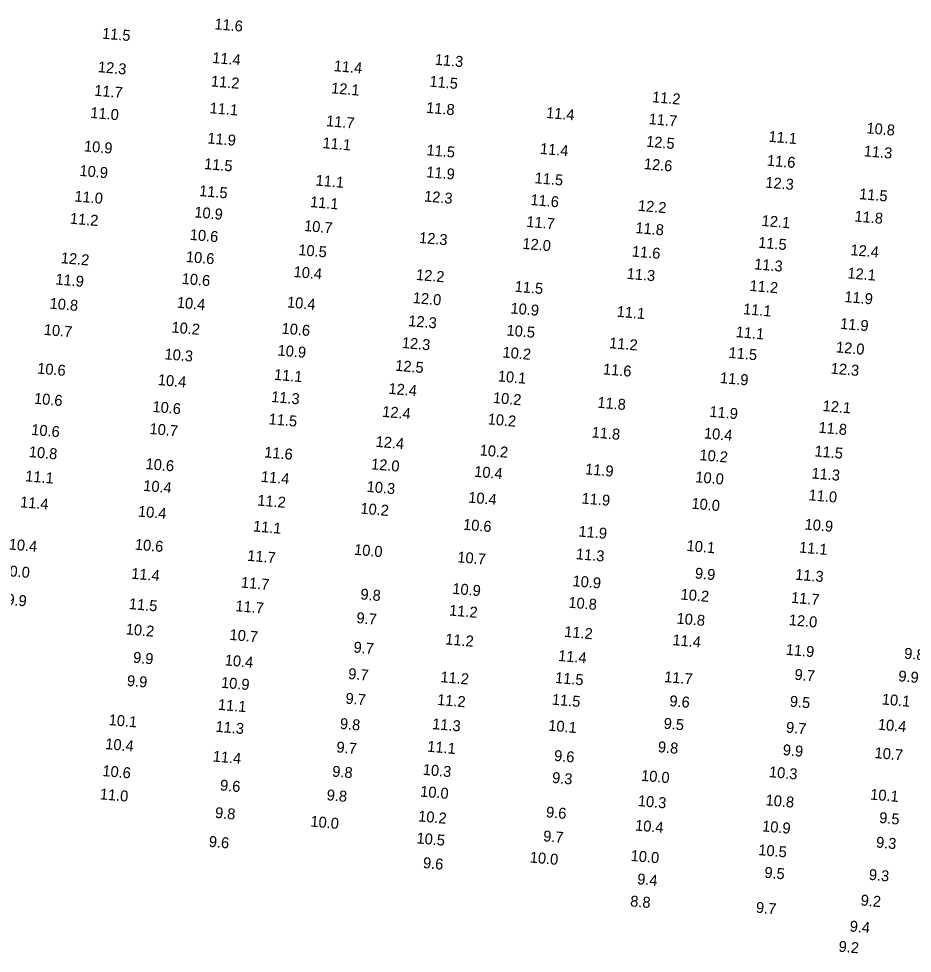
# Model space of a CAD drawing. Extents: x 1023796 to 1112670, y 656573 to 837340.
# Drawn here: x 1060314.7 to 1060723.9, y 742266.6 to 742694.3 of the extents above; entities that cross this region are included whole.
import ezdxf

# ---------------------------------------------------------------- set-up
doc = ezdxf.new("R2010")
doc.units = 0
doc.layers.add('V-TOPO-SOUN', color=7, linetype='Continuous')

msp = doc.modelspace()

# ---------------------------------------------------------------- texts
at = {"layer": 'V-TOPO-SOUN'}
for s, p in [('11.6 ', (1060404.21, 742689.47)), ('11.5 ', (1060352.77, 742685.19)), ('11.4 ', (1060403.22, 742674.07)), ('11.3 ', (1060505.11, 742673.24)), ('12.3 ', (1060350.87, 742669.86)), ('11.4 ', (1060458.87, 742670.32)), ('11.2 ', (1060402.63, 742663.34)), ('11.5 ', (1060502.65, 742663.23)), ('11.7 ', (1060349.19, 742659.09)), ('12.1 ', (1060457.64, 742660.19)), ('11.2 ', (1060604.58, 742656.09)), ('11.1 ', (1060402.02, 742651.07)), ('11.8 ', (1060501.16, 742651.24)), ('11.0 ', (1060347.41, 742648.92)), ('11.7 ', (1060455.35, 742645.14)), ('11.4 ', (1060556.05, 742648.9)), ('11.7 ', (1060603.06, 742646.07)), ('10.8 ', (1060702.73, 742641.87)), ('11.9 ', (1060400.99, 742637.24)), ('11.1 ', (1060657.9, 742638.02)), ('10.9 ', (1060344.5, 742633.63)), ('11.1 ', (1060453.74, 742635.08)), ('11.4 ', (1060553.28, 742632.46)), ('12.5 ', (1060601.87, 742635.75)), ('11.5 ', (1060501.33, 742631.82)), ('11.3 ', (1060701.52, 742631.35)), ('11.5 ', (1060399.5, 742625.51)), ('12.6 ', (1060600.84, 742625.5)), ('11.6 ', (1060657.18, 742627.05)), ('10.9 ', (1060342.42, 742622.39)), ('11.9 ', (1060501.23, 742621.75)), ('11.1 ', (1060450.54, 742617.98)), ('11.5 ', (1060550.83, 742619.03)), ('12.3 ', (1060656.46, 742617.03)), ('11.5 ', (1060397.23, 742613.15)), ('11.5 ', (1060699.41, 742611.74)), ('11.0 ', (1060340.13, 742610.68)), ('11.1 ', (1060448.03, 742608.11)), ('12.3 ', (1060500.22, 742610.68)), ('11.6 ', (1060548.91, 742609.06)), ('10.9 ', (1060395.02, 742603.38)), ('12.2 ', (1060598.13, 742606.39)), ('11.2 ', (1060338.06, 742600.52)), ('11.7 ', (1060547.03, 742599.05)), ('12.1 ', (1060654.76, 742599.49)), ('11.8 ', (1060697.29, 742601.51)), ('10.7 ', (1060445.25, 742597.16)), ('11.8 ', (1060596.96, 742596.23)), ('10.6 ', (1060392.94, 742593.11)), ('12.3 ', (1060497.9, 742591.7)), ('11.5 ', (1060653.18, 742589.52)), ('10.5 ', (1060442.64, 742586.14)), ('12.0 ', (1060545.22, 742589.01)), ('11.6 ', (1060595.37, 742585.47)), ('12.4 ', (1060695.41, 742586.11)), ('12.2 ', (1060333.89, 742582.45)), ('10.6 ', (1060391.17, 742583)), ('11.3 ', (1060651.36, 742579.62)), ('11.9 ', (1060331.42, 742572.68)), ('10.6 ', (1060389.24, 742572.98)), ('10.4 ', (1060440.47, 742576.11)), ('12.2 ', (1060496.51, 742574.77)), ('11.3 ', (1060592.98, 742575.26)), ('12.1 ', (1060694.03, 742575.52)), ('11.5 ', (1060541.68, 742569.38)), ('11.2 ', (1060649.24, 742569.76)), ('12.0 ', (1060495.05, 742564.19)), ('11.9 ', (1060692.64, 742564.66)), ('10.8 ', (1060328.77, 742561.65)), ('10.4 ', (1060387.01, 742562.07)), ('10.4 ', (1060437.45, 742562.2)), ('10.9 ', (1060539.78, 742559.43)), ('11.1 ', (1060588.39, 742557.93)), ('11.1 ', (1060646.27, 742559.08)), ('12.3 ', (1060492.98, 742553.64)), ('11.9 ', (1060690.68, 742552.38)), ('10.7 ', (1060326.1, 742549.63)), ('10.2 ', (1060384.55, 742550.71)), ('10.6 ', (1060434.98, 742550.19)), ('10.5 ', (1060537.96, 742549.36)), ('11.1 ', (1060642.93, 742548.59)), ('12.3 ', (1060490.03, 742543.63)), ('11.2 ', (1060584.97, 742543.54)), ('10.3 ', (1060381.37, 742538.45)), ('10.9 ', (1060433.14, 742540.18)), ('10.2 ', (1060536.13, 742539.29)), ('11.5 ', (1060639.64, 742539.1)), ('12.0 ', (1060688.79, 742541.62)), ('10.6 ', (1060323.07, 742531.91)), ('12.5 ', (1060486.99, 742533.22)), ('11.6 ', (1060582.11, 742531.56)), ('12.3 ', (1060686.37, 742531.89)), ('10.4 ', (1060378.31, 742526.67)), ('11.1 ', (1060431.51, 742529.06)), ('10.1 ', (1060533.96, 742528.34)), ('11.9 ', (1060635.68, 742527.59)), ('12.4 ', (1060483.91, 742522.67)), ('10.6 ', (1060321.63, 742518.13)), ('11.3 ', (1060430.21, 742518.91)), ('10.2 ', (1060531.74, 742518.48)), ('10.6 ', (1060375.84, 742514.36)), ('11.8 ', (1060579.54, 742516.31)), ('12.1 ', (1060682.68, 742514.77)), ('11.5 ', (1060429.05, 742508.71)), ('12.4 ', (1060481.04, 742512.12)), ('10.2 ', (1060529.34, 742508.68)), ('11.9 ', (1060630.85, 742512.12)), ('10.7 ', (1060374.5, 742504.28)), ('11.8 ', (1060680.82, 742504.86)), ('10.6 ', (1060320.36, 742503.85)), ('11.8 ', (1060576.94, 742502.69)), ('10.4 ', (1060628.34, 742502.24)), ('12.4 ', (1060478.04, 742498.4)), ('10.8 ', (1060319.25, 742493.71)), ('11.6 ', (1060427.04, 742493.54)), ('10.2 ', (1060525.67, 742494.47)), ('10.2 ', (1060626.28, 742492.28)), ('11.5 ', (1060678.97, 742494.02)), ('10.6 ', (1060372.71, 742488.23)), ('12.0 ', (1060475.93, 742488.11)), ('11.1 ', (1060317.61, 742482.63)), ('10.4 ', (1060523.14, 742484.69)), ('11.9 ', (1060573.93, 742485.81)), ('11.3 ', (1060677.61, 742483.93)), ('11.4 ', (1060425.52, 742482.36)), ('10.0 ', (1060624.4, 742482.18)), ('10.4 ', (1060371.63, 742478.25)), ('10.3 ', (1060473.93, 742477.79)), ('11.4 ', (1060315.24, 742470.74)), ('11.2 ', (1060423.88, 742471.54)), ('10.4 ', (1060520.43, 742472.87)), ('11.9 ', (1060572.35, 742472.45)), ('10.0 ', (1060622.62, 742470.08)), ('11.0 ', (1060676.26, 742473.94)), ('10.4 ', (1060369.23, 742466.48)), ('10.2 ', (1060471.05, 742467.83)), ('11.1 ', (1060421.9, 742459.67)), ('10.6 ', (1060518.06, 742460.47)), ('11.9 ', (1060570.93, 742457.35)), ('10.9 ', (1060674.44, 742460.55)), ('10.4 ', (1060310.04, 742451.41)), ('10.6 ', (1060367.79, 742451.32)), ('10.0 ', (1060468.15, 742448.99)), ('10.1 ', (1060620.41, 742450.76)), ('11.1 ', (1060671.91, 742450.01)), ('11.7 ', (1060419.27, 742446.24)), ('10.7 ', (1060515.44, 742445.55)), ('11.3 ', (1060569.74, 742446.97)), ('10.0 ', (1060306.65, 742439.46)), ('11.4 ', (1060366.13, 742438.04)), ('9.9', (1060624.21, 742438.13)), ('11.3 ', (1060670.1, 742437.57)), ('11.7 ', (1060416.34, 742433.98)), ('10.9 ', (1060568.18, 742434.62)), ('9.8', (1060471.06, 742428.57)), ('10.9 ', (1060513.14, 742431.13)), ('10.2 ', (1060617.66, 742428.49)), ('11.7 ', (1060668.22, 742427.04)), ('9.9', (1060308.94, 742426.13)), ('11.5 ', (1060365.06, 742424.15)), ('11.7 ', (1060413.82, 742423.17)), ('10.8 ', (1060566.27, 742424.8)), ('11.2 ', (1060511.69, 742421.2)), ('9.7', (1060469.21, 742417.75)), ('10.8 ', (1060615.81, 742417.5)), ('12.0 ', (1060667.21, 742416.78)), ('10.2 ', (1060363.61, 742412.56)), ('10.7 ', (1060411.14, 742410.04)), ('11.2 ', (1060564.39, 742411.42)), ('11.2 ', (1060509.9, 742407.98)), ('11.4 ', (1060613.94, 742407.63)), ('9.7', (1060467.89, 742404.28)), ('11.9 ', (1060665.81, 742403.2)), ('9.8', (1060720.01, 742401.47)), ('9.9', (1060366.95, 742399.61)), ('10.4 ', (1060408.95, 742398.37)), ('11.4 ', (1060561.58, 742400.4)), ('9.9', (1060364.15, 742388.98)), ('9.7', (1060465.45, 742392.15)), ('11.2 ', (1060507.7, 742390.69)), ('11.5 ', (1060560.17, 742390.34)), ('11.7 ', (1060610.15, 742390.73)), ('9.7', (1060669.8, 742391.81)), ('9.9', (1060717.33, 742391.09)), ('10.9 ', (1060407.24, 742388.14)), ('9.7', (1060464.21, 742380.9)), ('11.2 ', (1060506.18, 742380.27)), ('11.5 ', (1060558.73, 742380.41)), ('10.1 ', (1060709.79, 742380.49)), ('11.1 ', (1060405.83, 742378.06)), ('9.6', (1060612.5, 742379.74)), ('9.5', (1060667.67, 742379.5)), ('10.1 ', (1060355.8, 742371.06)), ('11.3 ', (1060404.72, 742368)), ('9.8', (1060461.66, 742369.32)), ('11.3 ', (1060503.94, 742369.21)), ('10.1 ', (1060557.07, 742368.49)), ('9.5', (1060609.88, 742369.42)), ('9.7', (1060665.9, 742367.61)), ('10.4 ', (1060707.98, 742368.95)), ('10.4 ', (1060354.24, 742360.07)), ('9.7', (1060460.07, 742358.56)), ('11.1 ', (1060501.67, 742358.89)), ('9.8', (1060607.24, 742358.68)), ('11.4 ', (1060403.46, 742354.37)), ('9.6', (1060559.71, 742354.68)), ('9.9', (1060664.43, 742357.3)), ('10.7 ', (1060706.46, 742355.95)), ('10.6 ', (1060352.92, 742347.73)), ('9.8', (1060458.15, 742347.48)), ('10.3 ', (1060499.62, 742348.3)), ('10.3 ', (1060658.12, 742347.22)), ('9.3', (1060558.8, 742344.61)), ('10.0 ', (1060599.56, 742345.56)), ('9.6', (1060406.77, 742341.15)), ('10.0 ', (1060498.42, 742338.33)), ('11.0 ', (1060351.75, 742337.09)), ('9.8', (1060455.61, 742336.66)), ('10.3 ', (1060598.09, 742334)), ('10.8 ', (1060656.58, 742334.33)), ('10.1 ', (1060704.47, 742336.95)), ('9.8', (1060404.48, 742328.55)), ('9.6', (1060556.03, 742328.84)), ('10.0 ', (1060448.17, 742324.6)), ('10.2 ', (1060497.49, 742326.97)), ('9.5', (1060708.57, 742326.27)), ('10.4 ', (1060596.81, 742322.8)), ('10.9 ', (1060654.97, 742322.41)), ('10.5 ', (1060496.74, 742316.92)), ('9.7', (1060554.72, 742317.89)), ('9.6', (1060401.64, 742315.36)), ('10.5 ', (1060653.23, 742311.55)), ('9.3', (1060707.12, 742315.03)), ('10.0 ', (1060548.6, 742308.15)), ('10.0 ', (1060594.8, 742308.88)), ('9.6', (1060499.69, 742305.62)), ('9.5', (1060655.99, 742301.22)), ('9.3', (1060703.84, 742300.22)), ('9.4', (1060597.77, 742298.21)), ('8.8', (1060594.58, 742288.09)), ('9.2', (1060700.09, 742288.52)), ('9.7', (1060652.13, 742285.19)), ('9.4', (1060695.07, 742276.61)), ('9.2', (1060689.97, 742267.36))]:
    msp.add_text(s, height=5, rotation=355, dxfattribs=at).set_placement(p)

doc.saveas('drawing.dxf')
